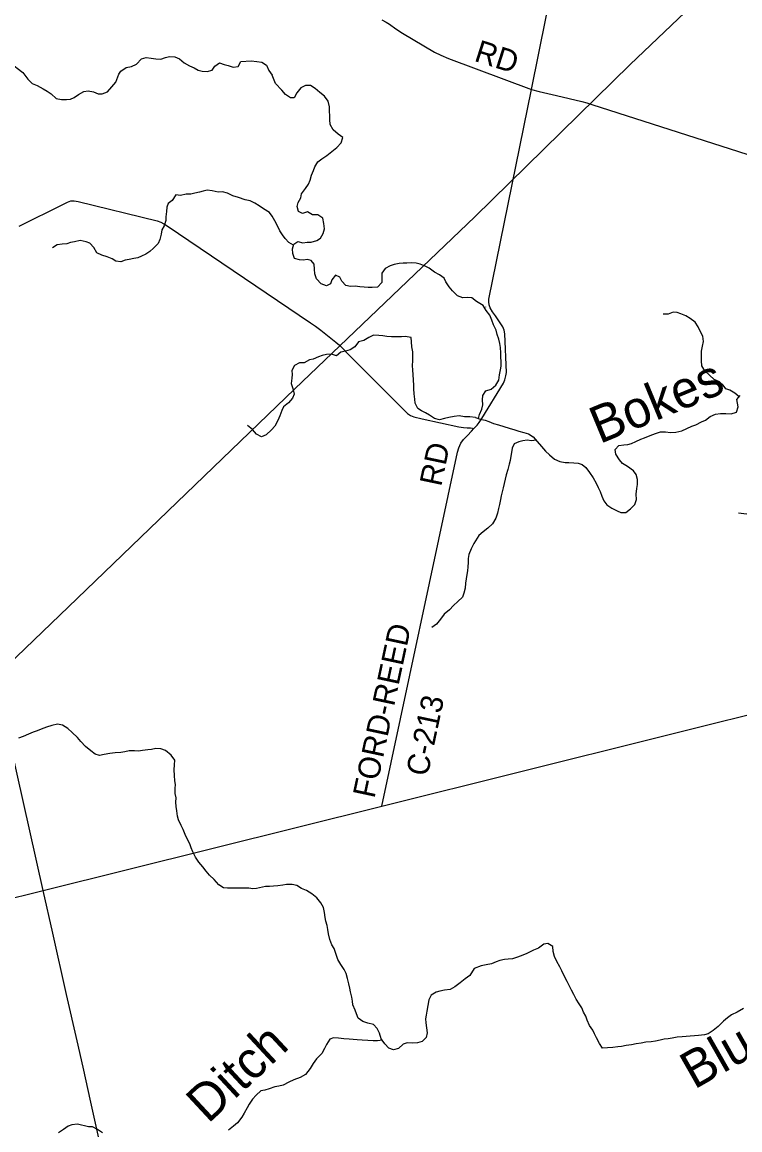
# Model space of a CAD drawing. Extents: x 0 to 34, y 0 to 22.
# Drawn here: x 6.665 to 7.582, y 15.989 to 17.405 of the extents above; entities that cross this region are included whole.
import ezdxf

# ---------------------------------------------------------------- set-up
doc = ezdxf.new("R2010")
doc.units = 0
for name, color, linetype in [('GM_X_County_Road', 7, 'Continuous'), ('GM_X_County_Road_Text', 7, 'Continuous'), ('GM_X_Minor_River', 7, 'Continuous'), ('GM_X_Minor_River_Text', 7, 'Continuous'), ('GM_X_Rail_Line', 7, 'Continuous'), ('GM_X_State_Route', 7, 'Continuous'), ('GM_X_Township_Road', 7, 'Continuous')]:
    doc.layers.add(name, color=color, linetype=linetype)

msp = doc.modelspace()

# ---------------------------------------------------------------- linework, layer by layer
at = {"layer": 'GM_X_County_Road'}
for points in [[(7.3163, 17.3189), (7.3542, 17.5075), (7.3564, 17.5188), (7.3569, 17.5211)], [(7.1249, 17.408), (7.1305, 17.405), (7.1344, 17.4026), (7.1425, 17.3964), (7.1511, 17.391), (7.1923, 17.3668), (7.2004, 17.3628), (7.21, 17.3587), (7.3163, 17.3189), (7.3259, 17.3164), (7.348, 17.3113), (7.3805, 17.3035), (7.3867, 17.3018), (7.3932, 17.2999), (7.6139, 17.2289), (7.6678, 17.2109), (7.717, 17.1947), (7.785, 17.1725), (7.8702, 17.1443), (7.9484, 17.1184)], [(7.1249, 16.4025), (7.2214, 16.8554), (7.2231, 16.8609), (7.2258, 16.8667), (7.2293, 16.8716), (7.2342, 16.8767), (7.2394, 16.8823), (7.2424, 16.8855), (7.2466, 16.8899), (7.249, 16.8933), (7.2525, 16.8985), (7.2803, 16.9436), (7.2821, 16.9479), (7.2834, 16.9527), (7.284, 16.9572), (7.2822, 17.0066), (7.2813, 17.0113), (7.2796, 17.0156), (7.27, 17.0294), (7.2661, 17.0348), (7.2634, 17.0396), (7.2618, 17.0437), (7.2615, 17.0475), (7.2615, 17.051), (7.3163, 17.3189)]]:
    msp.add_lwpolyline(points, dxfattribs=at)
at = {"layer": 'GM_X_Minor_River'}
for points in [[(6.6312, 17.3403), (6.6348, 17.3442), (6.6413, 17.3466), (6.6462, 17.3525), (6.6524, 17.3513), (6.6588, 17.3463), (6.666, 17.3406)], [(6.7884, 17.3386), (6.7911, 17.3426), (6.7979, 17.3473), (6.8046, 17.3482), (6.811, 17.3514), (6.8177, 17.3582), (6.8237, 17.36), (6.8301, 17.3592), (6.8358, 17.3581), (6.8424, 17.3578), (6.8483, 17.3597), (6.8534, 17.361), (6.86, 17.3608), (6.8662, 17.3581), (6.8721, 17.3531), (6.8788, 17.3493), (6.8851, 17.3466), (6.89, 17.3437), (6.8952, 17.3425), (6.9017, 17.3421), (6.9079, 17.3436), (6.9113, 17.3488), (6.9172, 17.353), (6.9234, 17.3509), (6.9284, 17.3495), (6.9348, 17.3477), (6.941, 17.3483), (6.9446, 17.3549), (6.9579, 17.3556), (6.9649, 17.3549), (6.9713, 17.3538), (6.9773, 17.3501), (6.9805, 17.3433), (6.9844, 17.3372)], [(6.666, 17.3406), (6.6723, 17.3323), (6.6778, 17.3265), (6.6842, 17.3239), (6.692, 17.32), (6.6971, 17.3168), (6.702, 17.3134), (6.7086, 17.3075), (6.7152, 17.3061), (6.7215, 17.3061), (6.7266, 17.3066), (6.7315, 17.3089), (6.737, 17.3125), (6.7439, 17.3162), (6.7496, 17.3174), (6.7562, 17.3158), (6.7622, 17.3135), (6.7672, 17.3133), (6.7742, 17.3161), (6.7795, 17.3222), (6.7848, 17.3284), (6.7884, 17.3386)], [(7.0079, 17.3082), (7.0017, 17.3124), (6.9971, 17.3179), (6.9889, 17.3265), (6.9844, 17.3372)], [(7.2456, 17.0477), (7.2397, 17.0526), (7.2348, 17.0528), (7.2283, 17.0527), (7.2215, 17.0552), (7.2153, 17.0615), (7.211, 17.0668), (7.2065, 17.0731), (7.2046, 17.0778), (7.1985, 17.0822), (7.1919, 17.0854), (7.1851, 17.0904), (7.1802, 17.0931), (7.1738, 17.0956), (7.1687, 17.0967), (7.1622, 17.0975), (7.1569, 17.097), (7.1522, 17.0968), (7.1471, 17.0966), (7.1404, 17.0953), (7.1353, 17.0934), (7.129, 17.0902), (7.1248, 17.084), (7.125, 17.0775), (7.1246, 17.072), (7.1191, 17.0662), (7.1125, 17.0656), (7.1072, 17.0657), (7.102, 17.0662), (7.0967, 17.0668), (7.0909, 17.0674), (7.0848, 17.0671), (7.0788, 17.0684), (7.0737, 17.0739), (7.071, 17.0789), (7.0654, 17.0817), (7.061, 17.0755), (7.0591, 17.0706), (7.0539, 17.0679), (7.0473, 17.0706), (7.0413, 17.0769), (7.039, 17.0834), (7.0389, 17.0892), (7.0381, 17.0955), (7.0346, 17.1003), (7.0294, 17.1018), (7.0245, 17.1009), (7.0196, 17.1011), (7.0132, 17.103), (7.0111, 17.1091), (7.0104, 17.1151), (7.0125, 17.1214), (7.0172, 17.1244), (7.0237, 17.1231), (7.0295, 17.1238), (7.0346, 17.1236), (7.0415, 17.1258), (7.0464, 17.129), (7.0497, 17.1347), (7.0514, 17.141), (7.0508, 17.1478), (7.0495, 17.1544), (7.0431, 17.1585), (7.0361, 17.1587), (7.0299, 17.1627), (7.0232, 17.1602), (7.0183, 17.1631), (7.0165, 17.1694), (7.0178, 17.1743), (7.0214, 17.1803), (7.0222, 17.1857), (7.027, 17.1923), (7.031, 17.1981), (7.0331, 17.2031), (7.035, 17.2093), (7.0375, 17.2152), (7.0392, 17.2201), (7.043, 17.2264), (7.0479, 17.2301), (7.0544, 17.2345), (7.0607, 17.2398), (7.0673, 17.245), (7.0728, 17.2509), (7.0748, 17.2575), (7.0689, 17.2619), (7.0625, 17.2674), (7.0589, 17.2741), (7.0584, 17.2805), (7.0582, 17.2855), (7.0577, 17.2914), (7.0579, 17.2967), (7.056, 17.3039), (7.0517, 17.3105), (7.0454, 17.3151), (7.0396, 17.3201), (7.0334, 17.3239), (7.0273, 17.3239), (7.0212, 17.3209), (7.0163, 17.3148), (7.0126, 17.3084), (7.0079, 17.3082)], [(7.012, 17.12), (7.006, 17.1235), (7.0013, 17.1283), (6.9979, 17.1332), (6.9945, 17.1383), (6.9908, 17.1457), (6.988, 17.1509), (6.9848, 17.1568), (6.9812, 17.1615), (6.9736, 17.1665), (6.9678, 17.1701), (6.9623, 17.1735), (6.9566, 17.1764), (6.9502, 17.178), (6.9417, 17.1808), (6.9343, 17.1831), (6.9273, 17.1862), (6.9209, 17.1883), (6.9154, 17.1879), (6.9078, 17.1893), (6.9015, 17.1903), (6.8964, 17.189), (6.8915, 17.1875), (6.8858, 17.1865), (6.8805, 17.185), (6.8748, 17.1853), (6.8676, 17.1836), (6.8616, 17.1842), (6.8568, 17.177), (6.8517, 17.173), (6.8501, 17.1683), (6.8497, 17.1628), (6.8488, 17.1563), (6.8485, 17.1516), (6.8464, 17.1448), (6.8436, 17.1397), (6.8426, 17.134), (6.8409, 17.1272), (6.8388, 17.122), (6.8331, 17.1162), (6.8281, 17.112), (6.823, 17.1083), (6.8175, 17.1058), (6.8127, 17.1039), (6.8078, 17.103), (6.8016, 17.1017), (6.7966, 17.1008), (6.7911, 17.0987), (6.7849, 17.0993), (6.78, 17.1025), (6.7737, 17.105), (6.7667, 17.107), (6.7605, 17.11), (6.7565, 17.117), (6.7516, 17.1224), (6.7467, 17.1241), (6.7393, 17.126), (6.7321, 17.1243), (6.727, 17.1232), (6.7223, 17.1217), (6.716, 17.121), (6.7098, 17.1204), (6.7039, 17.1165)], [(7.2482, 16.8982), (7.2495, 16.9034), (7.2527, 16.9104), (7.2539, 16.9157), (7.2535, 16.922), (7.2539, 16.9275), (7.2579, 16.9337), (7.2646, 16.9358), (7.2703, 16.9409), (7.2743, 16.9475), (7.2753, 16.954), (7.2764, 16.9604), (7.2772, 16.9651), (7.2772, 16.9708), (7.2769, 16.9771), (7.2769, 16.9824), (7.2763, 16.9889), (7.2756, 16.994), (7.2745, 16.9999), (7.2724, 17.0059), (7.2709, 17.0111), (7.2674, 17.0179), (7.2653, 17.024), (7.2629, 17.0305), (7.2581, 17.0365), (7.2542, 17.0428), (7.2456, 17.0477)], [(7.2578, 17.0407), (7.2576, 17.0409)], [(7.5814, 16.9259), (7.5759, 16.9308), (7.5696, 16.9346), (7.5647, 16.9362), (7.5613, 16.9409), (7.5564, 16.9451), (7.5494, 16.948), (7.5435, 16.9539), (7.5377, 16.9594), (7.5339, 16.9655), (7.5334, 16.9722), (7.5334, 16.9777), (7.5336, 16.9843), (7.5348, 16.9906), (7.5359, 16.9966), (7.535, 17.0035), (7.5322, 17.009), (7.5292, 17.0154), (7.5252, 17.0215), (7.5188, 17.0263), (7.5135, 17.0295), (7.5071, 17.0322), (7.5021, 17.0337), (7.4972, 17.0343), (7.4908, 17.0319), (7.4843, 17.0319)], [(7.2445, 16.8994), (7.2372, 16.9004), (7.2306, 16.9004), (7.2238, 16.9019), (7.2173, 16.901), (7.2103, 16.8995), (7.2048, 16.8982), (7.1986, 16.8965), (7.1919, 16.8982), (7.1857, 16.9024), (7.1804, 16.9057), (7.1755, 16.908), (7.1706, 16.911), (7.1672, 16.9177), (7.1668, 16.923), (7.1661, 16.9298), (7.1659, 16.9363), (7.1658, 16.941), (7.1652, 16.9475), (7.1649, 16.9547), (7.1643, 16.9602), (7.1642, 16.9659), (7.1644, 16.9719), (7.1644, 16.9767), (7.1646, 16.9835), (7.1633, 16.99), (7.1626, 16.9962), (7.1622, 17.0019), (7.1548, 17.0033), (7.1501, 17.0029), (7.142, 17.0027), (7.1372, 17.0028), (7.1313, 17.003), (7.1259, 17.0038), (7.1209, 17.0043), (7.1141, 17.0047), (7.1082, 17.0019), (7.1018, 16.9982), (7.095, 16.9965), (7.0904, 16.99), (7.0845, 16.9861), (7.0784, 16.9842), (7.0722, 16.9833), (7.0667, 16.9784), (7.0604, 16.9807), (7.054, 16.9803), (7.0485, 16.9788), (7.0437, 16.9771), (7.0369, 16.9743), (7.0322, 16.9732), (7.0255, 16.9696), (7.0196, 16.9694), (7.0132, 16.9661), (7.0096, 16.9596), (7.0101, 16.9547), (7.0097, 16.9498), (7.0091, 16.9431), (7.0112, 16.9365), (7.0127, 16.9294), (7.0108, 16.9245), (7.0054, 16.9183), (6.9993, 16.9134), (6.9971, 16.9085), (6.9946, 16.9018), (6.9919, 16.8956), (6.9881, 16.8886), (6.9837, 16.8837), (6.977, 16.8776), (6.971, 16.875), (6.9645, 16.8782), (6.9596, 16.8843), (6.953, 16.8895)], [(7.2445, 16.8994), (7.2504, 16.8975), (7.2568, 16.8963), (7.2617, 16.8944), (7.2676, 16.8921), (7.2739, 16.8904), (7.2807, 16.8881), (7.2875, 16.886), (7.2947, 16.8837), (7.2998, 16.8823), (7.3061, 16.8804), (7.3123, 16.8787), (7.3184, 16.8747), (7.3233, 16.869), (7.3291, 16.8627), (7.3342, 16.8564), (7.3391, 16.852), (7.3455, 16.8465), (7.3522, 16.8432), (7.3592, 16.8421), (7.3639, 16.8419), (7.3702, 16.8415), (7.3757, 16.8411), (7.3808, 16.8393), (7.3857, 16.8357), (7.3902, 16.8291), (7.3949, 16.8224), (7.3989, 16.8156), (7.4013, 16.8102), (7.404, 16.8049), (7.4062, 16.7992), (7.4087, 16.7931), (7.4124, 16.788), (7.4189, 16.7836), (7.4255, 16.7802), (7.4304, 16.7783), (7.4368, 16.7782), (7.4425, 16.7826), (7.4483, 16.7884), (7.4502, 16.7949), (7.45, 16.8015), (7.4508, 16.8089), (7.4516, 16.8138), (7.4514, 16.8203), (7.4499, 16.8266), (7.4463, 16.8315), (7.4388, 16.837), (7.4324, 16.8407), (7.4288, 16.8456), (7.4241, 16.8525), (7.4231, 16.8587), (7.4279, 16.8638), (7.4343, 16.8646), (7.4393, 16.8649), (7.444, 16.8662), (7.4495, 16.8687), (7.456, 16.8717), (7.4607, 16.8736), (7.468, 16.8764), (7.4746, 16.8792), (7.4809, 16.8813), (7.4875, 16.8811), (7.4936, 16.8805), (7.5008, 16.881), (7.5082, 16.8827), (7.5146, 16.8853), (7.5211, 16.8883), (7.5262, 16.8902), (7.5334, 16.894), (7.5384, 16.8962), (7.5446, 16.9008), (7.5511, 16.904), (7.5579, 16.9049), (7.5646, 16.9045), (7.5714, 16.9041), (7.578, 16.9065), (7.5803, 16.9132), (7.5796, 16.9179), (7.5787, 16.9227), (7.5829, 16.9276)], [(7.3219, 16.8705), (7.3159, 16.8699), (7.3106, 16.8707), (7.3049, 16.8698), (7.3001, 16.8683), (7.294, 16.8657), (7.2914, 16.8602), (7.2906, 16.8549), (7.2898, 16.8501), (7.2888, 16.8446), (7.2877, 16.8399), (7.286, 16.8331), (7.2837, 16.8262), (7.2825, 16.8209), (7.2811, 16.815), (7.2798, 16.8097), (7.2788, 16.8046), (7.2773, 16.7995), (7.2765, 16.7948), (7.275, 16.7885), (7.274, 16.7832), (7.2726, 16.7773), (7.2705, 16.7707), (7.2661, 16.7635), (7.2604, 16.7582), (7.2545, 16.7533), (7.2486, 16.7488), (7.2426, 16.7385)], [(7.2426, 16.7385), (7.2388, 16.7317), (7.236, 16.7245), (7.235, 16.7194), (7.235, 16.7141), (7.2348, 16.7086), (7.2342, 16.7035), (7.2334, 16.6987), (7.2326, 16.6932), (7.2316, 16.6879), (7.2314, 16.6815), (7.2297, 16.6749), (7.2278, 16.6699), (7.2221, 16.6645), (7.2166, 16.6594), (7.2112, 16.6537), (7.2046, 16.648), (7.1996, 16.6416), (7.1947, 16.6355), (7.1888, 16.6312)], [(6.8608, 16.4189), (6.8607, 16.4253), (6.8611, 16.4302), (6.8603, 16.4352), (6.8598, 16.442), (6.8594, 16.4492), (6.8596, 16.4553), (6.86, 16.4614), (6.8553, 16.4678), (6.8482, 16.4739), (6.8421, 16.476), (6.836, 16.4762), (6.8304, 16.4751), (6.8256, 16.4746), (6.819, 16.4736), (6.8139, 16.4731), (6.8087, 16.4733), (6.8019, 16.4733), (6.7964, 16.472), (6.7911, 16.4713), (6.7837, 16.4707), (6.7771, 16.47), (6.7699, 16.4687), (6.7638, 16.4676), (6.7585, 16.4691), (6.7529, 16.4733), (6.7461, 16.479), (6.7402, 16.4855), (6.7357, 16.4905), (6.7291, 16.4966), (6.7232, 16.5019), (6.7166, 16.5063), (6.71, 16.5074), (6.7028, 16.5056), (6.6963, 16.5035), (6.6893, 16.5009), (6.6844, 16.499), (6.6791, 16.4973), (6.673, 16.4945), (6.6664, 16.4915), (6.6603, 16.4894)], [(7.2372, 16.186), (7.2312, 16.1819), (7.2249, 16.1766), (7.2182, 16.1717), (7.212, 16.1683), (7.205, 16.1672), (7.1989, 16.1659), (7.1942, 16.165), (7.1879, 16.161), (7.185, 16.1548), (7.1835, 16.1478), (7.1821, 16.1404), (7.1815, 16.1352), (7.1808, 16.1305), (7.1811, 16.1258), (7.1819, 16.1191), (7.1828, 16.1127), (7.1816, 16.107), (7.1765, 16.1019), (7.1702, 16.1), (7.1636, 16.0995), (7.157, 16.1001), (7.1522, 16.0984), (7.146, 16.0927), (7.1399, 16.091), (7.1338, 16.0931), (7.1286, 16.0988), (7.124, 16.1053), (7.122, 16.1123), (7.119, 16.1184), (7.1141, 16.1235), (7.1071, 16.1253), (7.1006, 16.1274), (7.0944, 16.1316), (7.0925, 16.1371), (7.0906, 16.1418), (7.0878, 16.1485), (7.0873, 16.1532), (7.0864, 16.1582), (7.0849, 16.1654), (7.0839, 16.1701), (7.0828, 16.1753), (7.0811, 16.1823), (7.0791, 16.1887), (7.0765, 16.1937), (7.0725, 16.2001), (7.0685, 16.2064), (7.0665, 16.2131), (7.0637, 16.2205), (7.061, 16.2252), (7.0584, 16.2322), (7.0567, 16.2395), (7.0558, 16.245), (7.0549, 16.2499), (7.0534, 16.2554), (7.0525, 16.2602), (7.0515, 16.2668), (7.0501, 16.2729), (7.047, 16.2789), (7.0416, 16.2854), (7.0352, 16.2904), (7.0284, 16.2946), (7.0221, 16.2974), (7.0163, 16.3011), (7.0102, 16.3026), (7.003, 16.3026), (6.9983, 16.3015), (6.9918, 16.3006), (6.9861, 16.3002), (6.9814, 16.2997), (6.9759, 16.2997), (6.9645, 16.2975), (6.9598, 16.2971), (6.9549, 16.2977), (6.9496, 16.2979), (6.9446, 16.2979), (6.9395, 16.2976), (6.9342, 16.2976), (6.9276, 16.2978), (6.9225, 16.2982), (6.9164, 16.302), (6.9104, 16.3087), (6.9044, 16.3146), (6.9004, 16.3193), (6.8961, 16.325), (6.891, 16.3311), (6.8866, 16.3374), (6.8831, 16.3441), (6.8812, 16.3492), (6.8795, 16.3543), (6.8759, 16.361), (6.8735, 16.3665), (6.8709, 16.3729), (6.8684, 16.3779), (6.865, 16.3851), (6.8637, 16.39), (6.8626, 16.3965), (6.8619, 16.4022), (6.8613, 16.4079), (6.8617, 16.4132), (6.8608, 16.4189)], [(7.4438, 16.0976), (7.4373, 16.0965), (7.4311, 16.0954), (7.4263, 16.0949), (7.4201, 16.0939), (7.4134, 16.0936), (7.407, 16.0934), (7.403, 16.0991), (7.3993, 16.1062), (7.3966, 16.1117), (7.3944, 16.1164), (7.3902, 16.1223), (7.3874, 16.129), (7.3854, 16.1339), (7.3827, 16.1394), (7.3805, 16.1447), (7.3771, 16.1497), (7.3731, 16.156), (7.3701, 16.162), (7.3671, 16.1674), (7.3643, 16.1733), (7.3618, 16.1786), (7.3585, 16.185), (7.3549, 16.1919), (7.3522, 16.1974), (7.3483, 16.2039), (7.3453, 16.2103), (7.344, 16.2168), (7.3432, 16.223), (7.3368, 16.2272), (7.3319, 16.2263), (7.3252, 16.2212), (7.3188, 16.2184), (7.3102, 16.2143), (7.3028, 16.2114), (7.2969, 16.2092), (7.292, 16.2073), (7.2861, 16.2069), (7.2814, 16.2064), (7.2757, 16.2051), (7.2709, 16.2034), (7.2649, 16.2011), (7.258, 16.1996), (7.2516, 16.1983), (7.2429, 16.1952), (7.2372, 16.186)], [(7.5869, 16.1438), (7.5791, 16.1394), (7.5717, 16.1357), (7.5666, 16.1321), (7.5617, 16.1279), (7.5546, 16.1211), (7.5483, 16.1157), (7.5421, 16.1117), (7.5373, 16.1104), (7.5294, 16.1093), (7.514, 16.1082), (7.5085, 16.1076), (7.5022, 16.1071), (7.4958, 16.106), (7.4909, 16.1052), (7.4855, 16.1045), (7.4806, 16.1036), (7.4745, 16.1023), (7.4692, 16.1015), (7.4622, 16.1008), (7.4563, 16.0997), (7.4499, 16.0988), (7.4438, 16.0976)], [(7.1255, 16.1033), (7.1193, 16.1025), (7.1138, 16.1025), (7.107, 16.1029), (7.0998, 16.1033), (7.0931, 16.1039), (7.0882, 16.1041), (7.0829, 16.1049), (7.0761, 16.1053), (7.0695, 16.1061), (7.0632, 16.1065), (7.0585, 16.1048), (7.0541, 16.098), (7.0514, 16.0929), (7.048, 16.0864), (7.0413, 16.0796), (7.0368, 16.0734), (7.033, 16.0671), (7.0271, 16.0596), (7.0204, 16.0558), (7.0123, 16.0528), (7.0058, 16.0496), (6.9986, 16.0458), (6.9933, 16.0445), (6.988, 16.0436), (6.9806, 16.0412), (6.9753, 16.0397), (6.9701, 16.0385), (6.9641, 16.0331), (6.9593, 16.0282), (6.9553, 16.0217), (6.9528, 16.0168), (6.9486, 16.01), (6.9458, 16.0049), (6.9401, 15.9977), (6.9353, 15.9935), (6.9288, 15.9882)], [(6.7676, 15.9849), (6.7612, 15.9891), (6.7548, 15.9925), (6.75, 15.9925), (6.7357, 15.9962), (6.7286, 15.9952), (6.7237, 15.9936), (6.718, 15.9892), (6.7116, 15.9851)]]:
    msp.add_lwpolyline(points, dxfattribs=at)
at = {"layer": 'GM_X_Rail_Line'}
msp.add_lwpolyline([(5.2658, 15.2105), (5.3357, 15.2914), (5.4094, 15.3777), (5.4899, 15.4707), (5.6406, 15.6155), (5.8342, 15.8017), (6.1881, 16.1426), (6.4582, 16.4022), (6.7352, 16.6681), (7.0136, 16.9364), (7.2435, 17.1561), (7.4421, 17.3509), (7.6263, 17.5265), (7.9296, 17.8183), (8.0773, 17.9623), (8.4366, 18.3089), (8.7009, 18.5622), (8.9, 18.7553)], dxfattribs=at)
at = {"layer": 'GM_X_State_Route'}
msp.add_line((6.3968, 16.2213), (6.6919, 16.2947), dxfattribs=at)
for points in [[(6.866, 15.5217), (6.7711, 15.9427), (6.7648, 15.9704), (6.753, 16.0241), (6.743, 16.0689), (6.7354, 16.1024), (6.7219, 16.1619), (6.7041, 16.2402), (6.6919, 16.2947), (6.6496, 16.4835), (6.5435, 16.9548), (6.5242, 17.0407), (6.5004, 17.1471), (6.493, 17.1792)], [(6.6919, 16.2947), (7.1249, 16.4025), (7.6578, 16.5356), (7.6669, 16.5378), (7.6758, 16.5395), (7.6836, 16.54), (7.6922, 16.5394), (7.699, 16.5386), (7.7081, 16.5372), (7.8172, 16.516)]]:
    msp.add_lwpolyline(points, dxfattribs=at)
at = {"layer": 'GM_X_Township_Road'}
for points in [[(6.6614, 17.1444), (6.7177, 17.1723), (6.7231, 17.1749), (6.7271, 17.1764), (6.7314, 17.1766), (6.7366, 17.1759), (6.8376, 17.1509), (6.8421, 17.1494), (6.8461, 17.1474), (6.8505, 17.1445), (7.0337, 17.0207), (7.0402, 17.0164), (7.0468, 17.0114), (7.066, 16.9961), (7.0706, 16.9921), (7.0862, 16.9762), (7.147, 16.9153), (7.1542, 16.9083), (7.1578, 16.9048), (7.1616, 16.9022), (7.1659, 16.9005), (7.1764, 16.8979), (7.2234, 16.8876), (7.2292, 16.8867), (7.234, 16.8865), (7.2383, 16.8862), (7.2407, 16.8859), (7.2424, 16.8855)], [(7.5807, 16.7776), (7.6961, 16.7635), (7.8634, 16.7437), (7.8668, 16.7436)]]:
    msp.add_lwpolyline(points, dxfattribs=at)

# ---------------------------------------------------------------- texts
at = {"layer": 'GM_X_County_Road_Text'}
for s, rotation, p in [('RD', 342.3495, (7.2416, 17.3558)), ('RD', 78.1106, (7.2006, 16.8104)), ('FORD-REED', 77.9224, (7.1152, 16.4117)), ('C-213', 78.0406, (7.1832, 16.4396))]:
    msp.add_text(s, height=0.02841, rotation=rotation, dxfattribs=at).set_placement(p)
at = {"layer": 'GM_X_Minor_River_Text'}
for s, rotation, p in [('Bokes', 22.4662, (7.4032, 16.8654)), ('Blues', 29.6381, (7.5242, 16.0399)), ('Ditch', 42.9199, (6.9026, 15.9958))]:
    msp.add_text(s, height=0.04735, rotation=rotation, dxfattribs=at).set_placement(p)

doc.saveas('drawing.dxf')
